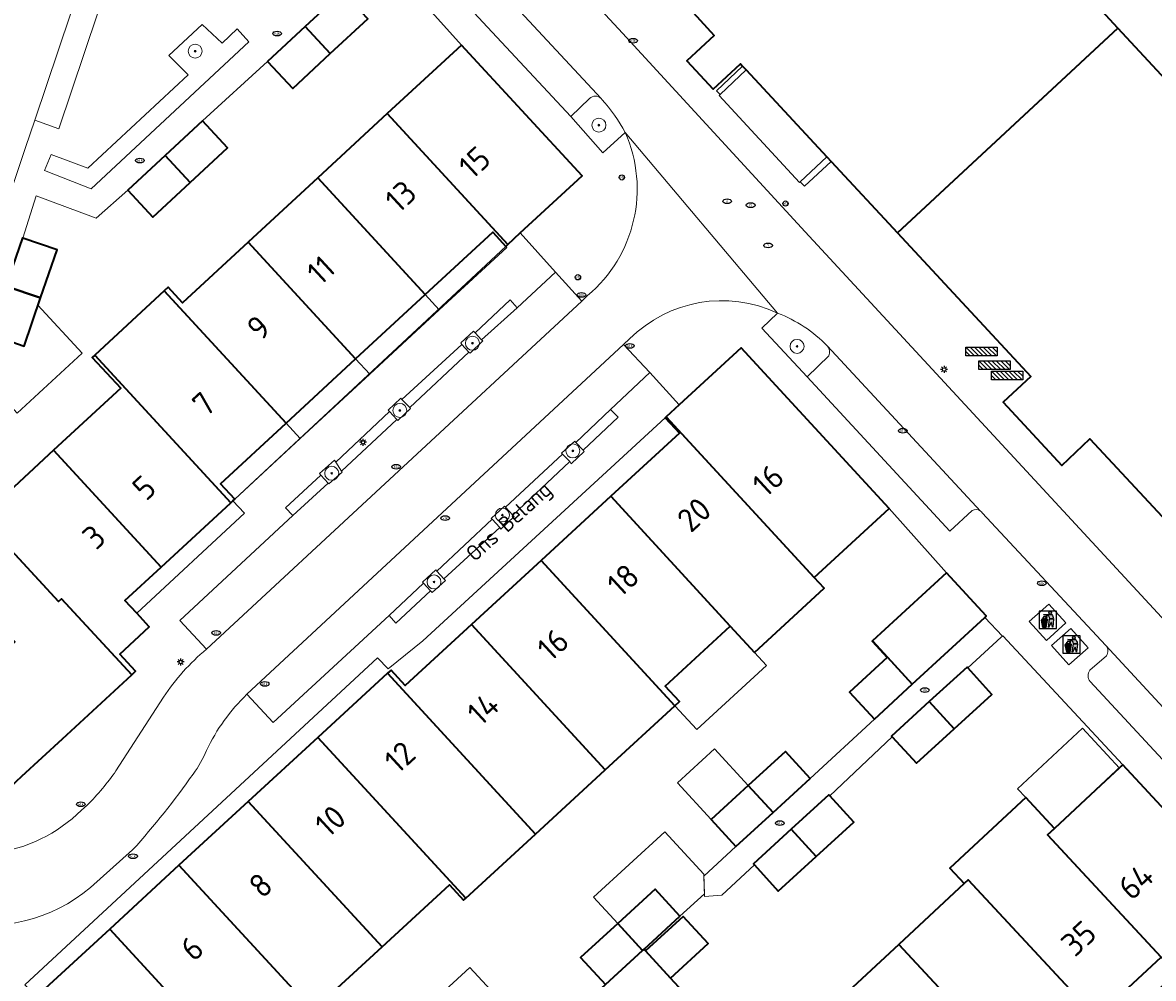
# Model space of a CAD drawing. Header units: metres. Extents: x 149984 to 156489, y 469398 to 478068.
# Tile 804 of 854: x 154672 to 154736, y 474099 to 474154. Entities that reach past the tile are written whole.
import ezdxf
from ezdxf.enums import TextEntityAlignment as Align

# ---------------------------------------------------------------- set-up
doc = ezdxf.new("R2010")
doc.units = ezdxf.units.M
doc.header["$LTSCALE"] = 0.75
for name, color, linetype, lineweight in [('B-WE-GR-BEPLANTING_CULTUUR_HEESTERS-GV', 252, 'Continuous', 18), ('B-WE-GR-BOOM-S', 252, 'Continuous', 25), ('B-WE-GR-STRUIK-GV', 252, 'Continuous', 13), ('B-WE-IE-AFVAL APART PLAATS-S', 252, 'Continuous', 25), ('B-WE-IE-MEUBILAIR-S', 252, 'Continuous', 25), ('B-WE-IE-MEUBILAIR_WEGMEUBILAIR-S', 252, 'Continuous', 25), ('B-WE-IE-TERREINAFSCHEIDING_KUNSTMATIG_MUUR-GV', 252, 'Continuous', 18), ('B-WE-OG-BEBOUWING-GV', 6, 'Continuous', 35), ('B-WE-OG-BEBOUWING-T18', 1, 'Continuous', 18), ('B-WE-OG-BEBOUWING_LUIFEL-GV', 6, 'Continuous', 18), ('B-WE-OG-TERREIN_ERF-GV', 252, 'Continuous', 18), ('B-WE-OG-TOPOGRAFIE-T18', 7, 'Continuous', 18), ('B-WE-VH-ONVERHARD-GV', 252, 'Continuous', 18), ('B-WE-VH-OPENVERHARDING_BETONELEMENT-GV', 252, 'Continuous', 18), ('B-WE-VH-OPENVERHARDING_SIERBESTRATING-GV', 252, 'Continuous', 18), ('B-WE-VH-OPENVERHARDING_STRAATBAKSTEEN-GV', 252, 'Continuous', 18), ('B-WE-VH-OPENVERHARDING_TEGEL-GV', 252, 'Continuous', 18)]:
    doc.layers.add(name, color=color, linetype=linetype, lineweight=lineweight)
doc.styles.add('NLCS-ISO', font='NLCS-ISO.ttf')
doc.styles.add('NLCS-ISO-M500-T18', font='NLCS-ISO.ttf', dxfattribs={"height": 0.9})
doc.styles.add('NLCS-ISO-M750-T18', font='NLCS-ISO.ttf', dxfattribs={"height": 1.35})

# ---------------------------------------------------------------- blocks, each defined once
blk = doc.blocks.new('SIE-AFVAL APART PLAATS-SO')
h = blk.add_hatch(color=256)
h.dxf.hatch_style = 1
h.paths.add_polyline_path([(-0.09, 0.07), (-1.76, 0.07, 0.819081), (-1.79, -0.09), (-1.4, -2.19, 0.36153), (-1.37, -2.21), (-0.47, -2.21, 0.36153), (-0.44, -2.19), (-0.05, -0.09, 0.819081)])
h.paths.add_polyline_path([(-0.16, -0.1), (-0.2, -0.33), (-0.49, -0.33), (-0.47, -0.1)], flags=16)
h.paths.add_polyline_path([(-0.55, -0.1), (-0.58, -0.33), (-0.87, -0.33), (-0.87, -0.1)], flags=16)
h.paths.add_polyline_path([(-0.22, -0.42), (-0.27, -0.73), (-0.53, -0.73), (-0.5, -0.42)], flags=16)
h.paths.add_polyline_path([(-0.58, -0.42), (-0.61, -0.73), (-0.87, -0.73), (-0.87, -0.42)], flags=16)
h.paths.add_polyline_path([(-0.95, -0.1), (-0.95, -0.33), (-1.27, -0.33), (-1.29, -0.1)], flags=16)
h.paths.add_polyline_path([(-0.95, -0.42), (-0.95, -0.73), (-1.23, -0.73), (-1.26, -0.42)], flags=16)
h.paths.add_polyline_path([(-0.29, -0.83), (-0.34, -1.09), (-0.56, -1.09), (-0.54, -0.83)], flags=16)
h.paths.add_polyline_path([(-0.62, -0.83), (-0.65, -1.09), (-0.87, -1.09), (-0.87, -0.83)], flags=16)
h.paths.add_polyline_path([(-0.95, -0.83), (-0.95, -1.09), (-1.2, -1.09), (-1.22, -0.83)], flags=16)
h.paths.add_polyline_path([(-1.35, -0.33), (-1.64, -0.33), (-1.69, -0.1), (-1.37, -0.1)], flags=16)
h.paths.add_polyline_path([(-1.34, -0.42), (-1.31, -0.73), (-1.57, -0.73), (-1.63, -0.42)], flags=16)
h.paths.add_polyline_path([(-0.36, -1.18), (-0.41, -1.44), (-0.6, -1.44), (-0.57, -1.18)], flags=16)
h.paths.add_polyline_path([(-0.65, -1.18), (-0.68, -1.44), (-0.87, -1.44), (-0.87, -1.18)], flags=16)
h.paths.add_polyline_path([(-1.3, -0.83), (-1.28, -1.09), (-1.5, -1.09), (-1.55, -0.83)], flags=16)
h.paths.add_polyline_path([(-0.95, -1.18), (-0.95, -1.44), (-1.17, -1.44), (-1.19, -1.18)], flags=16)
h.paths.add_polyline_path([(-0.42, -1.53), (-0.47, -1.79), (-0.63, -1.79), (-0.6, -1.53)], flags=16)
h.paths.add_polyline_path([(-1.27, -1.18), (-1.25, -1.44), (-1.44, -1.44), (-1.49, -1.18)], flags=16)
h.paths.add_polyline_path([(-0.69, -1.53), (-0.71, -1.79), (-0.87, -1.79), (-0.87, -1.53)], flags=16)
h.paths.add_polyline_path([(-0.95, -1.53), (-0.95, -1.79), (-1.13, -1.79), (-1.16, -1.53)], flags=16)
h.paths.add_polyline_path([(-1.24, -1.53), (-1.22, -1.79), (-1.37, -1.79), (-1.42, -1.53)], flags=16)
h.paths.add_polyline_path([(-0.49, -1.89), (-0.53, -2.13), (-0.66, -2.13), (-0.64, -1.89)], flags=16)
h.paths.add_polyline_path([(-0.72, -1.89), (-0.74, -2.13), (-0.87, -2.13), (-0.87, -1.89)], flags=16)
h.paths.add_polyline_path([(-0.95, -1.89), (-0.95, -2.13), (-1.1, -2.13), (-1.12, -1.89)], flags=16)
h.paths.add_polyline_path([(-1.21, -1.89), (-1.18, -2.13), (-1.31, -2.13), (-1.35, -1.89)], flags=16)
h.paths.add_polyline_path([(-0.19, 0.78, -0.01173), (-0.3, 0.78, -0.148797), (-0.42, 1.03, -0.136076), (-0.69, 0.87), (-0.78, 0.85, -0.038293), (-1.14, 0.96), (-1.19, 0.81, -0.243822), (-1.56, 0.45, 0.344326), (-1, 0.22, -0.139345), (-0.6, 0.22, 0.618436), (-0.56, 0.27, -0.441494), (-0.47, 0.44, 0.309048)])
h.paths.add_polyline_path([(-0.49, 0.51, 0.351556), (-0.64, 0.31, 0.121061), (-1.02, 0.29, -0.288745), (-1.45, 0.42, 0.203599), (-1.12, 0.79), (-1.09, 0.87, 0.083075), (-0.28, 0.71, -0.242261)], flags=16)
h.paths.add_polyline_path([(-0.4, 0.79, -0.023345), (-0.63, 0.82, 0.07081), (-0.46, 0.9, 0.059965)], flags=16)
h.paths.add_polyline_path([(1.12, 1.48), (-1.07, 1.48, 0.860559), (-1.08, 1.42), (0.29, 1, -0.146703), (0.53, 0.28, 0.421968), (0.56, 0.25), (1.6, 0.31, 0.450293), (1.63, 0.34, 0.122241)])
h.paths.add_polyline_path([(0.26, 1.93, 1), (1.07, 1.93, 1)])
h.paths.add_polyline_path([(1.65, 0.15, 0.429303), (1.62, 0.18), (0.55, 0.23, 0.38429), (0.51, 0.2), (0.16, -2.16, 0.83726), (0.22, -2.18), (0.99, -0.78, -0.688204), (1.05, -0.78), (1.36, -2.14, 0.84934), (1.42, -2.14)])
for p, q in [((-0.09, 0.07), (-1.76, 0.07)), ((-1.4, -2.19), (-1.79, -0.09)), ((-1.37, -0.1), (-1.69, -0.1)), ((-1.64, -0.33), (-1.69, -0.1)), ((-1.64, -0.33), (-1.35, -0.33)), ((-1.63, -0.42), (-1.34, -0.42)), ((-1.57, -0.73), (-1.63, -0.42)), ((-1.57, -0.73), (-1.31, -0.73)), ((-1.55, -0.83), (-1.3, -0.83)), ((-1.5, -1.09), (-1.55, -0.83)), ((-1.5, -1.09), (-1.28, -1.09)), ((-1.49, -1.18), (-1.27, -1.18)), ((-1.44, -1.44), (-1.49, -1.18)), ((-1.44, -1.44), (-1.25, -1.44)), ((-1.42, -1.53), (-1.24, -1.53)), ((-1.37, -1.79), (-1.42, -1.53)), ((-1.37, -1.79), (-1.22, -1.79)), ((-1.37, -2.21), (-0.47, -2.21)), ((-1.31, -2.13), (-1.35, -1.89)), ((-1.35, -1.89), (-1.21, -1.89)), ((-1.31, -2.13), (-1.18, -2.13)), ((-0.95, -0.1), (-1.29, -0.1)), ((-1.27, -0.33), (-0.95, -0.33)), ((-1.26, -0.42), (-0.95, -0.42)), ((-1.23, -0.73), (-0.95, -0.73)), ((-1.22, -0.83), (-0.95, -0.83)), ((-1.2, -1.09), (-0.95, -1.09)), ((-1.19, -1.18), (-0.95, -1.18)), ((-1.17, -1.44), (-0.95, -1.44)), ((-1.16, -1.53), (-0.95, -1.53)), ((-1.13, -1.79), (-0.95, -1.79)), ((-1.12, -1.89), (-0.95, -1.89)), ((-1.1, -2.13), (-0.95, -2.13)), ((-0.95, -0.1), (-0.95, -0.33)), ((-0.95, -0.42), (-0.95, -0.73)), ((-0.95, -0.83), (-0.95, -1.09)), ((-0.95, -1.18), (-0.95, -1.44)), ((-0.95, -1.53), (-0.95, -1.79)), ((-0.95, -1.89), (-0.95, -2.13)), ((-0.87, -0.1), (-0.87, -0.33)), ((-0.55, -0.1), (-0.87, -0.1)), ((-0.87, -0.33), (-0.58, -0.33)), ((-0.87, -0.42), (-0.87, -0.73)), ((-0.87, -0.42), (-0.58, -0.42)), ((-0.87, -0.73), (-0.61, -0.73)), ((-0.87, -0.83), (-0.62, -0.83)), ((-0.87, -0.83), (-0.87, -1.09)), ((-0.87, -1.09), (-0.65, -1.09)), ((-0.87, -1.18), (-0.65, -1.18)), ((-0.87, -1.18), (-0.87, -1.44)), ((-0.87, -1.44), (-0.68, -1.44)), ((-0.87, -1.53), (-0.69, -1.53)), ((-0.87, -1.53), (-0.87, -1.79)), ((-0.87, -1.79), (-0.71, -1.79)), ((-0.87, -1.89), (-0.87, -2.13)), ((-0.87, -1.89), (-0.72, -1.89)), ((-0.87, -2.13), (-0.74, -2.13)), ((-0.66, -2.13), (-0.53, -2.13)), ((-0.64, -1.89), (-0.49, -1.89)), ((-0.63, -1.79), (-0.47, -1.79)), ((-0.6, -1.44), (-0.41, -1.44)), ((-0.6, -1.53), (-0.42, -1.53)), ((-0.57, -1.18), (-0.36, -1.18)), ((-0.56, -1.09), (-0.34, -1.09)), ((-0.54, -0.83), (-0.29, -0.83)), ((-0.53, -0.73), (-0.27, -0.73)), ((-0.53, -2.13), (-0.49, -1.89)), ((-0.5, -0.42), (-0.22, -0.42)), ((-0.49, -0.33), (-0.2, -0.33)), ((-0.16, -0.1), (-0.47, -0.1)), ((-0.47, -1.79), (-0.42, -1.53)), ((-0.44, -2.19), (-0.05, -0.09)), ((-0.41, -1.44), (-0.36, -1.18)), ((-0.34, -1.09), (-0.29, -0.83)), ((-0.27, -0.73), (-0.22, -0.42)), ((-0.2, -0.33), (-0.16, -0.1))]:
    blk.add_line(p, q)
blk.add_lwpolyline([(-2.5, -2.51), (2.5, -2.51), (2.5, 2.49), (-2.5, 2.49)], close=True)
for points in [[(-0.78, 0.85, -0.038293), (-1.14, 0.96), (-1.19, 0.81, -0.243822), (-1.56, 0.45, 0.344326), (-1, 0.22, -0.139345), (-0.6, 0.22, 0.618436), (-0.56, 0.27, -0.441494), (-0.47, 0.44, 0.309048), (-0.19, 0.78, -0.01173), (-0.3, 0.78, -0.01173)], [(-0.78, 0.85), (-0.69, 0.87, 0.136076), (-0.42, 1.03, 0.156405), (-0.29, 0.77)], [(-0.78, 0.85), (-0.69, 0.87, 0.136076), (-0.42, 1.03, 0.148797), (-0.3, 0.78, 0.148797)], [(-0.63, 0.82, 0.07081), (-0.46, 0.9, 0.059965), (-0.4, 0.79, 0.059965)], [(-0.4, 0.79, -0.023345), (-0.63, 0.82)]]:
    blk.add_lwpolyline(points, format="xyb")
for points in [[(-1.09, 0.87), (-1.12, 0.79, -0.203599), (-1.45, 0.42, 0.288745), (-1.02, 0.29, -0.121061), (-0.64, 0.31, -0.351556), (-0.49, 0.51, 0.242261), (-0.28, 0.71, -0.083075)], [(-1.07, 1.48), (1.12, 1.48, -0.122241), (1.63, 0.34, -0.450293), (1.6, 0.31), (0.56, 0.25, -0.421968), (0.53, 0.28, 0.146703), (0.29, 1), (-1.08, 1.42, -0.860559)], [(0.55, 0.23), (1.62, 0.18, -0.429303), (1.65, 0.15), (1.42, -2.14, -0.84934), (1.36, -2.14), (1.05, -0.78, 0.688204), (0.99, -0.78), (0.22, -2.18, -0.83726), (0.16, -2.16), (0.51, 0.2, -0.38429)]]:
    blk.add_lwpolyline(points, format="xyb", close=True)
for points in [[(-1.35, -0.33), (-1.37, -0.1)], [(-1.31, -0.73), (-1.34, -0.42)], [(-1.28, -1.09), (-1.3, -0.83)], [(-1.27, -0.33), (-1.29, -0.1)], [(-1.25, -1.44), (-1.27, -1.18)], [(-1.23, -0.73), (-1.26, -0.42)], [(-1.22, -1.79), (-1.24, -1.53)], [(-1.2, -1.09), (-1.22, -0.83)], [(-1.18, -2.13), (-1.21, -1.89)], [(-1.17, -1.44), (-1.19, -1.18)], [(-1.18, -2.22), (-1.18, -2.21)], [(-1.13, -1.79), (-1.16, -1.53)], [(-1.1, -2.13), (-1.12, -1.89)], [(-0.74, -2.13), (-0.72, -1.89)], [(-0.71, -1.79), (-0.69, -1.53)], [(-0.68, -1.44), (-0.65, -1.18)], [(-0.66, -2.13), (-0.64, -1.89)], [(-0.65, -1.09), (-0.62, -0.83)], [(-0.63, -1.79), (-0.6, -1.53)], [(-0.61, -0.73), (-0.58, -0.42)], [(-0.6, -1.44), (-0.57, -1.18)], [(-0.58, -0.33), (-0.55, -0.1)], [(-0.56, -1.09), (-0.54, -0.83)], [(-0.53, -0.73), (-0.5, -0.42)], [(-0.49, -0.33), (-0.47, -0.1)]]:
    blk.add_lwpolyline(points)
blk.add_circle((0.66, 1.93), 0.401)
for centre, radius, start, end in [((-1.76, -0.01), 0.0869, 90, 247.281), ((-0.09, -0.01), 0.0869, 292.719, 90), ((-1.37, -2.18), 0.0318, 190.4943, 270), ((-0.47, -2.18), 0.0318, 270, 349.5057)]:
    blk.add_arc(centre, radius, start, end)
blk = doc.blocks.new('SIE-MEUBILAIR_PAAL_LICHTMAST-SO')
for points in [[(-0.62, 0), (-1, 0)], [(-0.71, 0.71), (-0.44, 0.44)], [(0, 1), (0, 0.62)], [(0.44, 0.44), (0.71, 0.71)], [(1, 0), (0.62, 0)], [(-0.71, -0.71), (-0.44, -0.44)], [(0, -0.62), (0, -1)], [(0.44, -0.44), (0.71, -0.71)]]:
    blk.add_lwpolyline(points)
blk.add_circle((0, 0), 0.5)
blk = doc.blocks.new('SIE-MEUBILAIR_PAAL_VERKEERSBORD-SO')
blk.add_circle((0, 0), 0.75)
at = {"style": 'NLCS-ISO'}
blk.add_text('vb', height=0.75, dxfattribs=at).set_placement((0, 0.07), align=Align.MIDDLE_CENTER)
blk = doc.blocks.new('SIE-MEUBILAIR_PUT_KOLK-SO')
blk.add_ellipse((0, 0), major_axis=(1.25, 0), ratio=0.54)
at = {"style": 'NLCS-ISO'}
blk.add_text('klk', height=0.75, dxfattribs=at).set_placement((0.03, 0), align=Align.MIDDLE_CENTER)
blk = doc.blocks.new('SIE-MEUBILAIR_PUT_RIOOLPUT-SO')
blk.add_ellipse((0, 0), major_axis=(1.25, 0), ratio=0.54)
at = {"style": 'NLCS-ISO'}
blk.add_text('ri', height=0.75, dxfattribs=at).set_placement((-0.04, 0.07), align=Align.MIDDLE_CENTER)
blk = doc.blocks.new('SIE-WEG_FIETSREK-SO')
for p, q in [((-4.5, 1.25), (-2, -1.25)), ((-4.5, 0), (-3.25, -1.25)), ((-3.25, 1.25), (-0.75, -1.25)), ((-2, 1.25), (0.5, -1.25)), ((-0.75, 1.25), (1.75, -1.25)), ((0.5, 1.25), (3, -1.25)), ((1.76, 1.25), (4.26, -1.25)), ((3.01, 1.25), (4.5, -0.24)), ((4.26, 1.25), (4.5, 1.01))]:
    blk.add_line(p, q)
at = {"flags": 128}
blk.add_lwpolyline([(4.51, -1.25), (-4.51, -1.25), (-4.51, 1.25), (4.51, 1.25), (4.51, -1.25)], close=True, dxfattribs=at)
blk = doc.blocks.new('SGR-BOOM_GBKN-SO')
at = {"linetype": 'ByBlock', "lineweight": 18}
h = blk.add_hatch(color=0, dxfattribs=at)
h.dxf.hatch_style = 1
edge = h.paths.add_edge_path()
edge.add_arc((0, 0), 0.25, 0, 360)
at = {"color": 0, "linetype": 'ByBlock', "lineweight": 18}
for radius in [2, 0.25]:
    blk.add_circle((0, 0), radius, dxfattribs=at)
at = {"color": 0, "linetype": 'ByBlock', "lineweight": 18, "style": 'NLCS-ISO'}
blk.add_attdef('SOORT', (2.5, 0), '', height=1.5, dxfattribs=at)

msp = doc.modelspace()

# ---------------------------------------------------------------- linework, layer by layer
at = {"layer": 'B-WE-GR-BEPLANTING_CULTUUR_HEESTERS-GV', "flags": 128}
msp.add_lwpolyline([(154678.946, 474163.429), (154677.811, 474164.649), (154672.402, 474148.538), (154673.772, 474148.026)], close=True, dxfattribs=at)
for points in [[(154704.144, 474149.777), (154703.07, 474148.734), (154704.911, 474146.659), (154706.184, 474147.824)], [(154714.902, 474137.492), (154714.01, 474136.63), (154716.602, 474133.848), (154717.833, 474135.044)]]:
    msp.add_lwpolyline(points, dxfattribs=at)
at = {"layer": 'B-WE-GR-BEPLANTING_CULTUUR_HEESTERS-GV'}
for points in [[(154704.809, 474149.769, 0.389481), (154704.144, 474149.777)], [(154704.854, 474149.72, 0.041595), (154704.809, 474149.769)], [(154706.184, 474147.824, 0.062044), (154704.854, 474149.72)], [(154717.758, 474135.605, 0.107246), (154714.902, 474137.492)], [(154717.833, 474135.044, 0.299257), (154717.758, 474135.605)]]:
    msp.add_lwpolyline(points, format="xyb", dxfattribs=at)
at = {"layer": 'B-WE-GR-STRUIK-GV', "flags": 128}
msp.add_lwpolyline([(154681.98, 474153.997), (154680.069, 474152.232), (154681.176, 474151.126), (154675.441, 474145.776), (154673.337, 474146.558), (154672.959, 474145.644), (154675.622, 474144.592), (154684.645, 474153.007), (154683.974, 474153.756), (154683.12, 474152.926)], close=True, dxfattribs=at)
at = {"layer": 'B-WE-IE-TERREINAFSCHEIDING_KUNSTMATIG_MUUR-GV', "flags": 128}
for points in [[(154713.104, 474151.401), (154712.905, 474151.615), (154711.411, 474150.202), (154711.611, 474149.991)], [(154717.968, 474146.171), (154717.732, 474146.424), (154716.204, 474145.001), (154716.441, 474144.747)]]:
    msp.add_lwpolyline(points, close=True, dxfattribs=at)
at = {"layer": 'B-WE-OG-BEBOUWING-GV', "flags": 128}
for points in [[(154705.687, 474166.834), (154702.067, 474163.485), (154711.269, 474153.375), (154709.711, 474151.926), (154711.225, 474150.297), (154712.783, 474151.746), (154712.905, 474151.615), (154713.104, 474151.401), (154717.732, 474146.424), (154717.968, 474146.171), (154721.776, 474142.076), (154734.375, 474153.785), (154714.688, 474175.157)], [(154687.866, 474153.88), (154689.308, 474152.335), (154691.45, 474154.336), (154690.008, 474155.881)], [(154685.723, 474151.88), (154687.166, 474150.335), (154689.308, 474152.335), (154687.866, 474153.88)], [(154734.375, 474153.785), (154721.776, 474142.076), (154729.404, 474133.868), (154727.807, 474132.386), (154731.174, 474128.767), (154732.778, 474130.286), (154737.935, 474124.74), (154750.509, 474136.426)], [(154699.462, 474141.414), (154700.184, 474142.082), (154703.718, 474145.348), (154696.809, 474152.824), (154692.568, 474148.905)], [(154681.297, 474144.958), (154683.437, 474146.943), (154682, 474148.493), (154679.86, 474146.508)], [(154688.59, 474145.229), (154694.739, 474138.547), (154698.602, 474142.117), (154699.348, 474141.309), (154699.462, 474141.414), (154692.568, 474148.905)], [(154679.86, 474146.508), (154677.72, 474144.523), (154679.157, 474142.973), (154681.297, 474144.958)], [(154684.608, 474141.55), (154690.758, 474134.869), (154694.739, 474138.547), (154688.59, 474145.229)], [(154672.729, 474138.361), (154673.671, 474141.115), (154671.719, 474141.783), (154671.69, 474141.793), (154670.748, 474139.038)], [(154690.758, 474134.869), (154684.608, 474141.55), (154680.857, 474138.083), (154680.036, 474138.971), (154679.81, 474138.762), (154686.779, 474131.191)], [(154670.748, 474139.038), (154669.806, 474136.284), (154670.042, 474136.203), (154671.786, 474135.606), (154672.729, 474138.361)], [(154675.83, 474135.085), (154683.612, 474126.631), (154683.735, 474126.745), (154683.839, 474126.841), (154683.025, 474127.722), (154686.779, 474131.191), (154679.81, 474138.762)], [(154708.535, 474131.557), (154717.001, 474122.36), (154721.285, 474126.303), (154712.819, 474135.5), (154709.273, 474132.237)], [(154673.478, 474129.643), (154679.634, 474122.955), (154683.612, 474126.631), (154675.83, 474135.085), (154675.688, 474134.953), (154677.317, 474133.191)], [(154717.001, 474122.36), (154708.535, 474131.557), (154708.478, 474131.504), (154709.291, 474130.621), (154705.362, 474127.005), (154712.202, 474119.573), (154713.585, 474118.07), (154717.572, 474121.74)], [(154679.634, 474122.955), (154673.478, 474129.643), (154669.501, 474125.967), (154669.312, 474125.793), (154670.364, 474124.655), (154673.758, 474120.983), (154673.937, 474121.148), (154677.946, 474116.793), (154678.165, 474116.995), (154677.262, 474117.971), (154678.951, 474119.532), (154678.231, 474120.312), (154677.56, 474121.038)], [(154709.028, 474115.021), (154709.292, 474115.264), (154708.479, 474116.147), (154712.202, 474119.573), (154705.362, 474127.005), (154701.375, 474123.335)], [(154669.977, 474117.488), (154666.009, 474113.822), (154670.027, 474109.475), (154671.667, 474110.99), (154673.986, 474113.133), (154677.946, 474116.793), (154673.937, 474121.148), (154673.758, 474120.983), (154670.364, 474124.655), (154667.864, 474122.346), (154671.259, 474118.673)], [(154709.028, 474115.021), (154701.375, 474123.335), (154697.388, 474119.666), (154705.041, 474111.352)], [(154721.195, 474117.803), (154722.617, 474116.259), (154726.761, 474120.079), (154726.846, 474120.158), (154724.569, 474122.628), (154720.342, 474118.73)], [(154697.388, 474119.666), (154693.597, 474116.176), (154692.784, 474117.059), (154692.589, 474116.879), (154701.055, 474107.682), (154705.041, 474111.352)], [(154722.617, 474116.259), (154721.195, 474117.803), (154720.342, 474118.73), (154720.319, 474118.71), (154721.173, 474117.783), (154719.027, 474115.804), (154720.45, 474114.26)], [(154697.07, 474104.014), (154701.055, 474107.682), (154692.589, 474116.879), (154688.604, 474113.211)], [(154725.012, 474113.701), (154727.171, 474115.674), (154725.786, 474117.189), (154725.746, 474117.233), (154723.587, 474115.259)], [(154723.587, 474115.259), (154721.429, 474113.285), (154721.467, 474113.243), (154722.854, 474111.727), (154725.012, 474113.701)], [(154688.604, 474113.211), (154684.619, 474109.543), (154692.272, 474101.229), (154696.126, 474104.776), (154696.938, 474103.893), (154697.07, 474104.014)], [(154713.227, 474110.459), (154714.647, 474108.912), (154716.772, 474110.862), (154715.352, 474112.409)], [(154736.861, 474100.644), (154737.709, 474099.732), (154738.998, 474100.93), (154742.012, 474103.731), (154734.662, 474111.639), (154734.575, 474111.558), (154730.745, 474107.999), (154730.359, 474107.64)], [(154714.647, 474108.912), (154713.227, 474110.459), (154711.102, 474108.509), (154712.522, 474106.962)], [(154684.619, 474109.543), (154680.652, 474105.891), (154688.305, 474097.577), (154692.272, 474101.229)], [(154717.105, 474106.394), (154719.264, 474108.367), (154717.894, 474109.866), (154717.839, 474109.926), (154715.68, 474107.952)], [(154733.129, 474097.175), (154736.861, 474100.644), (154730.359, 474107.64), (154730.745, 474107.999), (154729.106, 474109.762), (154724.766, 474105.728), (154725.584, 474104.848), (154725.805, 474105.054)], [(154715.68, 474107.952), (154713.522, 474105.979), (154713.586, 474105.909), (154714.947, 474104.42), (154717.105, 474106.394)], [(154680.652, 474105.891), (154676.685, 474102.24), (154685.15, 474093.043), (154685.343, 474093.22), (154684.53, 474094.103), (154688.305, 474097.577)], [(154721.841, 474101.369), (154729.164, 474093.49), (154733.129, 474097.175), (154725.805, 474105.054), (154725.584, 474104.848)], [(154705.765, 474102.565), (154707.184, 474101.018), (154707.198, 474101.03), (154707.262, 474101.089), (154709.316, 474102.973), (154707.897, 474104.521)], [(154705.765, 474102.565), (154703.632, 474100.61), (154705.052, 474099.062), (154707.184, 474101.018)], [(154707.349, 474100.994), (154708.774, 474099.435), (154710.933, 474101.409), (154709.508, 474102.967)], [(154685.15, 474093.043), (154676.685, 474102.24), (154672.514, 474098.401), (154679.438, 474090.878), (154680.979, 474089.204)], [(154729.164, 474093.49), (154721.841, 474101.369), (154717.876, 474097.685), (154725.199, 474089.805)], [(154707.198, 474101.03), (154707.184, 474101.018), (154705.052, 474099.062), (154703.967, 474098.067), (154704.497, 474097.489), (154705.962, 474095.892), (154709.254, 474098.911), (154708.774, 474099.435), (154707.349, 474100.994), (154707.262, 474101.089)]]:
    msp.add_lwpolyline(points, close=True, dxfattribs=at)
at = {"layer": 'B-WE-OG-BEBOUWING_LUIFEL-GV', "flags": 128}
for points in [[(154694.739, 474138.547), (154695.548, 474137.673), (154699.408, 474141.244), (154699.348, 474141.309), (154698.602, 474142.117)], [(154690.758, 474134.869), (154691.569, 474133.992), (154695.548, 474137.673), (154694.739, 474138.547)], [(154671.392, 474131.764), (154675.11, 474135.201), (154672.583, 474137.935), (154671.786, 474135.606), (154669.806, 474136.284), (154669.195, 474134.14)], [(154686.779, 474131.191), (154687.592, 474130.313), (154691.569, 474133.992), (154690.758, 474134.869)], [(154683.839, 474126.841), (154687.592, 474130.313), (154686.779, 474131.191), (154683.025, 474127.722)], [(154709.028, 474115.021), (154710.277, 474113.663), (154714.264, 474117.332), (154713.585, 474118.07), (154712.202, 474119.573), (154708.479, 474116.147), (154709.292, 474115.264)], [(154730.745, 474107.999), (154734.466, 474111.457), (154732.35, 474113.733), (154728.63, 474110.275), (154729.106, 474109.762)], [(154711.102, 474108.509), (154713.227, 474110.459), (154711.296, 474112.564), (154709.171, 474110.614)], [(154705.765, 474102.565), (154707.897, 474104.521), (154709.316, 474102.973), (154710.723, 474104.263), (154710.689, 474105.38), (154708.456, 474107.814), (154704.38, 474104.074)], [(154697.301, 474095.766), (154699.424, 474097.727), (154697.29, 474100.038), (154695.167, 474098.077)]]:
    msp.add_lwpolyline(points, close=True, dxfattribs=at)
at = {"layer": 'B-WE-OG-TERREIN_ERF-GV', "flags": 128}
for points in [[(154669.127, 474138.804), (154671.866, 474146.969), (154672.402, 474148.538), (154677.811, 474164.649), (154678.175, 474165.734), (154680.402, 474172.414), (154666.853, 474177.055)], [(154669.501, 474125.967), (154673.478, 474129.643), (154677.317, 474133.191), (154675.688, 474134.953), (154675.83, 474135.085), (154679.81, 474138.762), (154680.036, 474138.971), (154680.857, 474138.083), (154684.608, 474141.55), (154688.59, 474145.229), (154692.568, 474148.905), (154696.809, 474152.824), (154692.227, 474157.954)], [(154691.45, 474154.336), (154689.308, 474152.335), (154687.166, 474150.335), (154685.723, 474151.88), (154682, 474148.493), (154683.437, 474146.943), (154681.297, 474144.958), (154679.157, 474142.973), (154677.72, 474144.523), (154675.915, 474142.912), (154672.484, 474144.194), (154671.719, 474141.783), (154673.671, 474141.115), (154672.729, 474138.361), (154671.786, 474135.606), (154670.042, 474136.203)], [(154717.876, 474097.685), (154721.841, 474101.369), (154725.584, 474104.848), (154724.766, 474105.728), (154729.106, 474109.762), (154730.745, 474107.999), (154734.575, 474111.558), (154734.662, 474111.639), (154727.799, 474119.023), (154727.783, 474119.01), (154727.71, 474118.941), (154725.786, 474117.189), (154727.171, 474115.674), (154725.012, 474113.701), (154722.854, 474111.727), (154721.467, 474113.243), (154717.894, 474109.866), (154719.264, 474108.367), (154717.105, 474106.394), (154714.947, 474104.42), (154713.586, 474105.909), (154711.721, 474104.182), (154710.728, 474104.097), (154710.692, 474105.274), (154712.522, 474106.962), (154711.102, 474108.509), (154713.227, 474110.459), (154715.352, 474112.409), (154716.772, 474110.862), (154720.45, 474114.26), (154719.027, 474115.804), (154721.173, 474117.783), (154720.319, 474118.71), (154720.342, 474118.73), (154724.569, 474122.628), (154721.285, 474126.303), (154717.001, 474122.36), (154717.572, 474121.74), (154713.585, 474118.07), (154712.202, 474119.573), (154708.479, 474116.147), (154709.292, 474115.264), (154709.028, 474115.021), (154705.041, 474111.352), (154701.055, 474107.682), (154697.07, 474104.014), (154696.938, 474103.893), (154696.126, 474104.776), (154692.272, 474101.229), (154688.305, 474097.577)], [(154705.052, 474099.062), (154703.632, 474100.61), (154705.765, 474102.565), (154707.897, 474104.521), (154709.316, 474102.973), (154707.262, 474101.089), (154707.349, 474100.994), (154709.508, 474102.967), (154710.933, 474101.409), (154708.774, 474099.435), (154709.254, 474098.911)]]:
    msp.add_lwpolyline(points, dxfattribs=at)
for points in [[(154699.348, 474141.309), (154698.602, 474142.117), (154694.739, 474138.547), (154690.758, 474134.869), (154686.779, 474131.191), (154683.025, 474127.722), (154683.839, 474126.841)], [(154697.388, 474119.666), (154701.375, 474123.335), (154705.362, 474127.005), (154709.291, 474130.621), (154708.478, 474131.504), (154694.601, 474118.735), (154692.623, 474117.13), (154692.006, 474117.76), (154671.83, 474099.047), (154672.514, 474098.401), (154676.685, 474102.24), (154680.652, 474105.891), (154684.619, 474109.543), (154688.604, 474113.211), (154692.589, 474116.879), (154692.784, 474117.059), (154693.597, 474116.176)], [(154684.41, 474126.032), (154683.735, 474126.745), (154683.612, 474126.631), (154679.634, 474122.955), (154677.56, 474121.038), (154678.231, 474120.312)], [(154737.709, 474099.732), (154736.861, 474100.644), (154733.129, 474097.175), (154729.164, 474093.49), (154725.199, 474089.805), (154721.39, 474086.264), (154722.192, 474085.401)]]:
    msp.add_lwpolyline(points, close=True, dxfattribs=at)
at = {"layer": 'B-WE-VH-ONVERHARD-GV', "flags": 128}
for points in [[(154697.968, 474135.966), (154697.595, 474136.364), (154697.513, 474136.462), (154696.778, 474135.793), (154696.844, 474135.696), (154697.242, 474135.252), (154697.309, 474135.199), (154698.038, 474135.9)], [(154693.413, 474132.546), (154693.347, 474132.63), (154692.616, 474131.932), (154692.693, 474131.861), (154693.122, 474131.404), (154693.171, 474131.35), (154693.904, 474132.032), (154693.854, 474132.08)], [(154703.364, 474130.089), (154703.306, 474130.16), (154702.545, 474129.47), (154702.602, 474129.412), (154703.016, 474128.99), (154703.099, 474128.87), (154703.847, 474129.565), (154703.78, 474129.646)], [(154689.624, 474128.966), (154689.559, 474129.071), (154688.683, 474128.303), (154688.761, 474128.219), (154689.189, 474127.766), (154689.23, 474127.722), (154689.981, 474128.391), (154689.944, 474128.451)], [(154699.332, 474126.38), (154699.282, 474126.437), (154698.524, 474125.742), (154698.574, 474125.692), (154699.013, 474125.218), (154699.069, 474125.131), (154699.825, 474125.845), (154699.751, 474125.92)], [(154695.899, 474122.189), (154695.804, 474122.287), (154695.407, 474122.724), (154695.35, 474122.793), (154694.59, 474122.095), (154694.64, 474122.041), (154695.052, 474121.594), (154695.143, 474121.503)], [(154730.286, 474118.757), (154731.396, 474119.763), (154730.421, 474120.84), (154729.31, 474119.834)], [(154732.672, 474118.337), (154731.685, 474119.446), (154730.587, 474118.468), (154731.574, 474117.359)]]:
    msp.add_lwpolyline(points, close=True, dxfattribs=at)
at = {"layer": 'B-WE-VH-OPENVERHARDING_BETONELEMENT-GV', "flags": 128}
msp.add_lwpolyline([(154717.732, 474146.424), (154713.104, 474151.401), (154711.611, 474149.991), (154711.567, 474149.949), (154716.157, 474144.957), (154716.204, 474145.001)], close=True, dxfattribs=at)
at = {"layer": 'B-WE-VH-OPENVERHARDING_SIERBESTRATING-GV', "flags": 128}
for points in [[(154699.999, 474137.785), (154699.604, 474138.248), (154697.595, 474136.364), (154697.968, 474135.966)], [(154697.242, 474135.252), (154696.844, 474135.696), (154693.413, 474132.546), (154693.854, 474132.08)], [(154693.122, 474131.404), (154692.693, 474131.861), (154689.624, 474128.966), (154689.944, 474128.451)], [(154705.776, 474131.535), (154705.354, 474131.968), (154703.364, 474130.089), (154703.78, 474129.646)], [(154703.016, 474128.99), (154702.602, 474129.412), (154699.332, 474126.38), (154699.751, 474125.92)], [(154687.162, 474125.911), (154689.189, 474127.766), (154688.761, 474128.219), (154686.756, 474126.337)], [(154699.013, 474125.218), (154698.574, 474125.692), (154695.407, 474122.724), (154695.804, 474122.287)], [(154695.052, 474121.594), (154694.64, 474122.041), (154692.673, 474120.192), (154693.07, 474119.75)]]:
    msp.add_lwpolyline(points, close=True, dxfattribs=at)
at = {"layer": 'B-WE-VH-OPENVERHARDING_STRAATBAKSTEEN-GV', "flags": 128}
for points in [[(154696.514, 474194.811), (154714.688, 474175.157), (154734.375, 474153.785), (154750.509, 474136.426), (154773.721, 474111.534), (154795.4, 474088.388), (154794.917, 474087.938), (154806.129, 474075.901), (154811.327, 474070.361), (154813.285, 474068.282), (154814.986, 474069.723), (154815.912, 474070.592), (154813.921, 474072.787), (154805.432, 474082.004), (154802.703, 474085.554), (154759.584, 474132.212), (154729.805, 474164.401), (154686.054, 474211.665)], [(154769.744, 474071.866), (154772.771, 474068.558), (154772.967, 474068.765), (154777.388, 474072.85), (154779.095, 474074.439), (154716.483, 474142.141), (154706.023, 474153.499), (154694.347, 474166.135), (154671.718, 474190.452)], [(154671.718, 474190.452), (154694.347, 474166.135), (154706.023, 474153.499), (154716.483, 474142.141), (154779.095, 474074.439), (154777.388, 474072.85), (154777.668, 474072.538), (154773.287, 474068.466), (154772.967, 474068.765), (154772.771, 474068.558), (154770.822, 474066.711), (154771.534, 474065.974), (154771.616, 474066.05), (154772.501, 474065.094), (154776.634, 474068.945), (154780.769, 474072.797), (154790.451, 474062.422), (154791.637, 474061.121), (154776.569, 474047.014), (154776.64, 474046.939), (154777.605, 474045.928), (154790.556, 474058.018), (154790.758, 474058.206)], [(154667.738, 474178.5), (154667.11, 474177.726), (154666.853, 474177.055), (154680.402, 474172.414), (154678.175, 474165.734), (154678.633, 474165.237), (154682.308, 474168.68), (154690.836, 474159.511), (154691.177, 474159.129), (154692.227, 474157.954), (154696.809, 474152.824), (154703.718, 474145.348), (154700.184, 474142.082), (154702.203, 474139.826), (154703.701, 474138.177), (154704.03, 474138.495)], [(154679.069, 474177.396), (154679.777, 474176.651), (154681.09, 474175.21), (154696.05, 474159.197), (154704.809, 474149.769)], [(154671.69, 474141.793), (154671.719, 474141.783), (154672.484, 474144.194), (154675.915, 474142.912), (154677.72, 474144.523), (154679.86, 474146.508), (154682, 474148.493), (154685.723, 474151.88), (154687.866, 474153.88), (154690.008, 474155.881), (154692.227, 474157.954), (154691.177, 474159.129), (154687.516, 474155.647), (154686.805, 474154.982), (154678.946, 474163.429), (154673.772, 474148.026), (154672.402, 474148.538), (154671.866, 474146.969), (154669.127, 474138.804)], [(154737.935, 474124.74), (154732.778, 474130.286), (154731.174, 474128.767), (154727.807, 474132.386), (154729.404, 474133.868), (154721.776, 474142.076), (154717.968, 474146.171), (154716.441, 474144.747), (154716.204, 474145.001), (154716.157, 474144.957), (154711.567, 474149.949), (154711.611, 474149.991), (154711.411, 474150.202), (154712.905, 474151.615), (154712.783, 474151.746), (154711.225, 474150.297), (154709.711, 474151.926), (154711.269, 474153.375), (154702.067, 474163.485)], [(154704.809, 474149.769), (154696.05, 474159.197)], [(154706.184, 474147.824), (154704.911, 474146.659), (154703.07, 474148.734), (154694.867, 474157.549), (154696.015, 474158.51)], [(154696.015, 474158.51), (154694.867, 474157.549), (154703.07, 474148.734), (154704.144, 474149.777)], [(154706.184, 474147.824), (154714.902, 474137.492)], [(154714.902, 474137.492), (154706.184, 474147.824)], [(154680.695, 474119.89), (154687.162, 474125.911), (154686.756, 474126.337), (154688.761, 474128.219), (154688.683, 474128.303), (154689.559, 474129.071), (154689.624, 474128.966), (154692.693, 474131.861), (154692.616, 474131.932), (154693.347, 474132.63), (154693.413, 474132.546), (154696.844, 474135.696), (154696.778, 474135.793), (154697.513, 474136.462), (154697.595, 474136.364), (154699.604, 474138.248), (154699.999, 474137.785), (154702.203, 474139.826), (154700.184, 474142.082), (154699.462, 474141.414), (154699.348, 474141.309), (154683.839, 474126.841), (154683.735, 474126.745), (154684.41, 474126.032), (154678.231, 474120.312), (154678.951, 474119.532), (154677.262, 474117.971), (154678.165, 474116.995), (154677.946, 474116.793), (154673.986, 474113.133), (154671.667, 474110.99)], [(154704.03, 474138.495), (154703.701, 474138.177), (154682.223, 474118.251)], [(154726.038, 474126.189), (154724.768, 474125.013), (154716.602, 474133.848), (154714.01, 474136.63), (154714.902, 474137.492)], [(154684.532, 474115.675), (154706.087, 474135.689)], [(154706.439, 474136.012), (154706.087, 474135.689), (154707.604, 474134.081), (154709.273, 474132.237), (154712.819, 474135.5), (154721.285, 474126.303), (154724.569, 474122.628), (154726.846, 474120.158), (154726.761, 474120.079), (154727.783, 474119.01), (154727.799, 474119.023), (154734.662, 474111.639), (154742.012, 474103.731), (154738.998, 474100.93), (154742.114, 474097.578)], [(154706.087, 474135.689), (154706.439, 474136.012)], [(154726.519, 474126.161), (154717.758, 474135.605)], [(154717.758, 474135.605), (154726.519, 474126.161)], [(154717.833, 474135.044), (154716.602, 474133.848), (154724.768, 474125.013), (154726.038, 474126.189)], [(154692.006, 474117.76), (154692.623, 474117.13), (154694.601, 474118.735), (154708.478, 474131.504), (154708.535, 474131.557), (154709.273, 474132.237), (154707.604, 474134.081), (154705.354, 474131.968), (154705.776, 474131.535), (154703.78, 474129.646), (154703.847, 474129.565), (154703.099, 474128.87), (154703.016, 474128.99), (154699.751, 474125.92), (154699.825, 474125.845), (154699.069, 474125.131), (154699.013, 474125.218), (154695.804, 474122.287), (154695.899, 474122.189), (154695.143, 474121.503), (154695.052, 474121.594), (154693.07, 474119.75), (154692.673, 474120.192), (154686.041, 474114.072), (154684.532, 474115.675)], [(154726.619, 474126.053), (154733.693, 474118.475), (154742.392, 474109.07)], [(154733.693, 474118.475), (154726.619, 474126.053)], [(154682.223, 474118.251), (154680.695, 474119.89)], [(154742.392, 474109.07), (154733.693, 474118.475)], [(154667.592, 474102.732), (154665.733, 474103.33), (154646.851, 474109.638), (154646.275, 474107.916), (154660.985, 474103.028), (154664.685, 474101.798), (154664.002, 474099.742), (154663.318, 474097.686), (154662.635, 474095.63), (154666.443, 474094.376), (154666.289, 474093.938), (154670.953, 474092.398), (154675.308, 474090.953), (154678.136, 474090.035), (154678.678, 474089.834), (154678.516, 474090.005), (154679.438, 474090.878), (154672.514, 474098.401), (154671.83, 474099.047), (154692.006, 474117.76)], [(154732.78, 474117.058), (154733.731, 474117.886)], [(154733.731, 474117.886), (154732.78, 474117.058)], [(154744.243, 474105.957), (154743.242, 474105.047), (154740.345, 474108.263), (154732.788, 474116.409)], [(154732.788, 474116.409), (154740.345, 474108.263)], [(154677.046, 474111.304), (154679.772, 474115.507)], [(154679.772, 474115.507), (154677.046, 474111.304)], [(154675.069, 474109.038), (154675.398, 474109.331)], [(154675.398, 474109.331), (154675.069, 474109.038)], [(154677.999, 474106.773), (154675.58, 474104.621)], [(154675.58, 474104.621), (154677.999, 474106.773)]]:
    msp.add_lwpolyline(points, dxfattribs=at)
for points in [[(154683.974, 474153.756), (154684.645, 474153.007), (154675.622, 474144.592), (154672.959, 474145.644), (154673.337, 474146.558), (154675.441, 474145.776), (154681.176, 474151.126), (154680.069, 474152.232), (154681.98, 474153.997), (154683.12, 474152.926)], [(154703.701, 474138.177), (154702.203, 474139.826), (154699.999, 474137.785), (154697.968, 474135.966), (154698.038, 474135.9), (154697.309, 474135.199), (154697.242, 474135.252), (154693.854, 474132.08), (154693.904, 474132.032), (154693.171, 474131.35), (154693.122, 474131.404), (154689.944, 474128.451), (154689.981, 474128.391), (154689.23, 474127.722), (154689.189, 474127.766), (154687.162, 474125.911), (154680.695, 474119.89), (154682.223, 474118.251)], [(154694.64, 474122.041), (154694.59, 474122.095), (154695.35, 474122.793), (154695.407, 474122.724), (154698.574, 474125.692), (154698.524, 474125.742), (154699.282, 474126.437), (154699.332, 474126.38), (154702.602, 474129.412), (154702.545, 474129.47), (154703.306, 474130.16), (154703.364, 474130.089), (154705.354, 474131.968), (154707.604, 474134.081), (154706.087, 474135.689), (154684.532, 474115.675), (154686.041, 474114.072), (154692.673, 474120.192)], [(154730.286, 474118.757), (154729.31, 474119.834), (154730.421, 474120.84), (154731.396, 474119.763)], [(154732.672, 474118.337), (154731.574, 474117.359), (154730.587, 474118.468), (154731.685, 474119.446)]]:
    msp.add_lwpolyline(points, close=True, dxfattribs=at)
at = {"layer": 'B-WE-VH-OPENVERHARDING_STRAATBAKSTEEN-GV'}
for points in [[(154704.144, 474149.777, -0.389481), (154704.809, 474149.769)], [(154704.809, 474149.769, -0.041595), (154704.854, 474149.72)], [(154704.854, 474149.72, -0.062044), (154706.184, 474147.824)], [(154706.184, 474147.824, -0.334862), (154704.03, 474138.495)], [(154704.03, 474138.495, 0.334862), (154706.184, 474147.824)], [(154714.902, 474137.492, 0.315951), (154706.439, 474136.012)], [(154706.439, 474136.012, -0.315951), (154714.902, 474137.492)], [(154714.902, 474137.492, -0.107246), (154717.758, 474135.605)], [(154717.758, 474135.605, -0.299257), (154717.833, 474135.044)], [(154726.038, 474126.189, -0.306164), (154726.519, 474126.161)], [(154726.519, 474126.161, 0.306164), (154726.038, 474126.189)], [(154726.519, 474126.161, -0.096013), (154726.619, 474126.053)], [(154726.619, 474126.053, 0.096013), (154726.519, 474126.161)], [(154679.772, 474115.507, -0.07681), (154682.223, 474118.251)], [(154682.223, 474118.251, 0.07681), (154679.772, 474115.507)], [(154733.731, 474117.886, 0.326532), (154733.693, 474118.475)], [(154733.693, 474118.475, -0.326532), (154733.731, 474117.886)], [(154732.788, 474116.409, -0.348232), (154732.78, 474117.058)], [(154732.78, 474117.058, 0.348232), (154732.788, 474116.409)], [(154684.532, 474115.675, 0.090448), (154682.232, 474112.469)], [(154682.232, 474112.469, -0.090448), (154684.532, 474115.675)], [(154682.232, 474112.469, -0.064088), (154681.463, 474111.114)], [(154681.463, 474111.114, 0.064088), (154682.232, 474112.469)], [(154675.398, 474109.331, 0.044476), (154677.046, 474111.304)], [(154677.046, 474111.304, -0.044476), (154675.398, 474109.331)], [(154681.463, 474111.114, -0.030356), (154677.999, 474106.773)], [(154677.999, 474106.773, 0.030356), (154681.463, 474111.114)], [(154670.037, 474106.59, 0.163684), (154675.069, 474109.038)], [(154675.069, 474109.038, -0.163684), (154670.037, 474106.59)], [(154675.58, 474104.621, -0.240952), (154667.592, 474102.732)], [(154667.592, 474102.732, 0.240952), (154675.58, 474104.621)]]:
    msp.add_lwpolyline(points, format="xyb", dxfattribs=at)
at = {"layer": 'B-WE-VH-OPENVERHARDING_TEGEL-GV', "flags": 128}
msp.add_lwpolyline([(154721.467, 474113.243), (154721.429, 474113.285), (154723.587, 474115.259), (154725.746, 474117.233), (154725.786, 474117.189), (154727.71, 474118.941), (154727.783, 474119.01), (154726.761, 474120.079), (154722.617, 474116.259), (154720.45, 474114.26), (154716.772, 474110.862), (154714.647, 474108.912), (154712.522, 474106.962), (154710.692, 474105.274), (154710.728, 474104.097), (154711.721, 474104.182), (154713.586, 474105.909), (154713.522, 474105.979), (154715.68, 474107.952), (154717.839, 474109.926), (154717.894, 474109.866)], close=True, dxfattribs=at)

# ---------------------------------------------------------------- block references
at = {"layer": 'B-WE-GR-BOOM-S', "xscale": 0.2, "yscale": 0.2, "zscale": 0.2}
for p in [(154681.578, 474152.474), (154704.681, 474148.241), (154697.443, 474135.765), (154716.019, 474135.586), (154693.288, 474131.921), (154703.192, 474129.602), (154689.391, 474128.322), (154699.156, 474125.936), (154695.245, 474122.105)]:
    msp.add_blockref('SGR-BOOM_GBKN-SO', p, dxfattribs=at)
at = {"layer": 'B-WE-IE-AFVAL APART PLAATS-S', "xscale": 0.2, "yscale": 0.2, "zscale": 0.2}
for p in [(154730.37, 474119.944), (154731.73, 474118.523)]:
    msp.add_blockref('SIE-AFVAL APART PLAATS-SO', p, dxfattribs=at)
at = {"layer": 'B-WE-IE-MEUBILAIR-S', "xscale": 0.2, "yscale": 0.2, "zscale": 0.2}
for name, p in [('SIE-MEUBILAIR_PUT_KOLK-SO', (154686.265, 474153.482)), ('SIE-MEUBILAIR_PUT_KOLK-SO', (154706.635, 474153.074)), ('SIE-MEUBILAIR_PUT_KOLK-SO', (154678.418, 474146.22)), ('SIE-MEUBILAIR_PAAL_VERKEERSBORD-SO', (154705.997, 474145.25)), ('SIE-MEUBILAIR_PUT_RIOOLPUT-SO', (154712.024, 474143.886)), ('SIE-MEUBILAIR_PAAL_VERKEERSBORD-SO', (154715.361, 474143.759)), ('SIE-MEUBILAIR_PUT_RIOOLPUT-SO', (154713.365, 474143.665)), ('SIE-MEUBILAIR_PUT_RIOOLPUT-SO', (154714.36, 474141.36)), ('SIE-MEUBILAIR_PAAL_VERKEERSBORD-SO', (154703.481, 474139.54)), ('SIE-MEUBILAIR_PUT_KOLK-SO', (154703.688, 474138.527)), ('SIE-MEUBILAIR_PUT_KOLK-SO', (154706.454, 474135.615)), ('SIE-MEUBILAIR_PAAL_LICHTMAST-SO', (154724.435, 474134.264)), ('SIE-MEUBILAIR_PUT_KOLK-SO', (154722.075, 474130.754)), ('SIE-MEUBILAIR_PAAL_LICHTMAST-SO', (154691.18, 474130.095)), ('SIE-MEUBILAIR_PUT_KOLK-SO', (154693.082, 474128.696)), ('SIE-MEUBILAIR_PUT_KOLK-SO', (154695.88, 474125.756)), ('SIE-MEUBILAIR_PUT_KOLK-SO', (154730.021, 474122.028)), ('SIE-MEUBILAIR_PUT_KOLK-SO', (154682.781, 474119.191)), ('SIE-MEUBILAIR_PAAL_LICHTMAST-SO', (154680.743, 474117.526)), ('SIE-MEUBILAIR_PUT_KOLK-SO', (154685.57, 474116.269)), ('SIE-MEUBILAIR_PUT_KOLK-SO', (154723.328, 474115.92)), ('SIE-MEUBILAIR_PUT_KOLK-SO', (154675.039, 474109.384)), ('SIE-MEUBILAIR_PUT_KOLK-SO', (154715.037, 474108.306)), ('SIE-MEUBILAIR_PUT_KOLK-SO', (154678.02, 474106.413))]:
    msp.add_blockref(name, p, dxfattribs=at)
at = {"layer": 'B-WE-IE-MEUBILAIR_WEGMEUBILAIR-S', "xscale": 0.2, "yscale": 0.2, "zscale": 0.2}
for p in [(154726.574, 474135.298), (154727.323, 474134.514), (154728.042, 474133.919)]:
    msp.add_blockref('SIE-WEG_FIETSREK-SO', p, dxfattribs=at)

# ---------------------------------------------------------------- texts
at = {"layer": 'B-WE-OG-BEBOUWING-T18', "style": 'NLCS-ISO-M750-T18'}
for s, rotation, p in [('15', 42.7, (154697.565, 474146.113)), ('13', 42.7, (154693.341, 474144.173)), ('11', 42.7, (154688.769, 474139.949)), ('9', 42.7, (154685.207, 474136.657)), ('7', 42.7, (154682.072, 474132.288)), ('16', 42.6, (154714.364, 474127.915)), ('5', 42.7, (154678.657, 474127.498)), ('20', 42.6, (154710.133, 474125.959)), ('3', 42.7, (154675.785, 474124.683)), ('18', 42.6, (154706.065, 474122.215)), ('16', 42.6, (154702.053, 474118.523)), ('14', 42.6, (154698.059, 474114.847)), ('12', 42.6, (154693.29, 474112.087)), ('10', 42.6, (154689.315, 474108.429)), ('64', 42.9, (154735.409, 474104.959)), ('8', 42.6, (154685.321, 474104.752)), ('35', 42.9, (154732.134, 474101.711)), ('6', 42.6, (154681.39, 474101.134))]:
    msp.add_text(s, height=1.35, rotation=rotation, dxfattribs=at).set_placement(p, align=Align.MIDDLE)
at = {"layer": 'B-WE-OG-TOPOGRAFIE-T18', "style": 'NLCS-ISO-M500-T18'}
msp.add_text('Ons Belang', height=0.9, rotation=42.1, dxfattribs=at).set_placement((154699.604, 474125.476), align=Align.MIDDLE)

doc.saveas('drawing.dxf')
